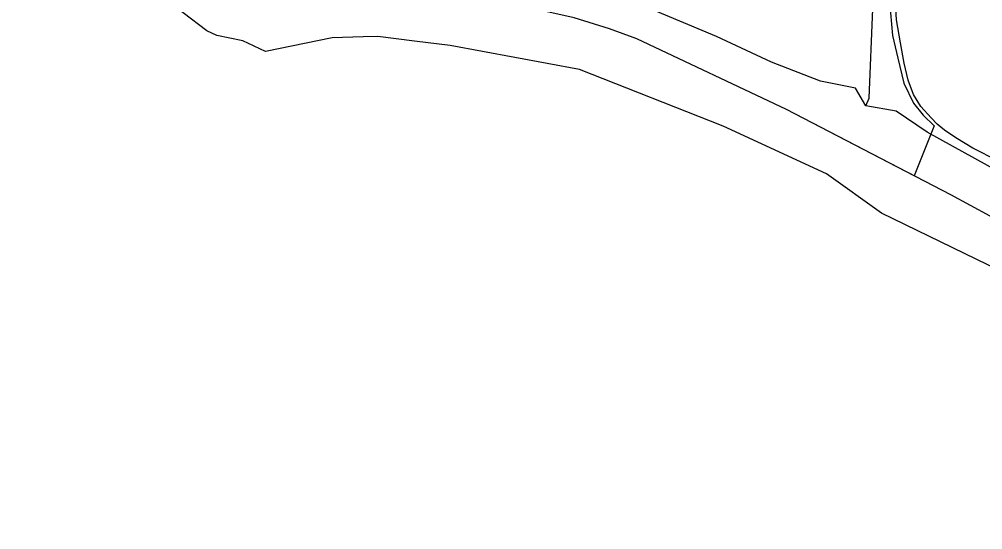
# Model space of a CAD drawing. Extents: x 1159738 to 1321356, y 736314 to 882035.
# Drawn here: x 1276893 to 1282207, y 741997 to 744811 of the extents above; entities that cross this region are included whole.
import ezdxf

# ---------------------------------------------------------------- set-up
doc = ezdxf.new("R2010")
doc.units = 0
for name, color, linetype in [('Exist Boundary Political City Limit New', 7, 'Continuous'), ('Exist Boundary Political CountyLine', 7, 'Continuous'), ('Exist Hydrographic Lake Shore', 7, 'Continuous'), ('Exist Hydrographic Misc Water Feature', 7, 'Continuous'), ('Exist Railroad Mainline', 7, 'Continuous'), ('Map Preparation Boundary City Limit Buffer Line', 7, 'Continuous')]:
    doc.layers.add(name, color=color, linetype=linetype)

msp = doc.modelspace()

# ---------------------------------------------------------------- linework, layer by layer
at = {"layer": 'Exist Boundary Political City Limit New'}
for points in [[(1281829.1, 743948.5), (1281124.2, 744314.1), (1280299.6, 744702.9), (1280148.6, 744757.9), (1279953.8, 744819.9), (1279748.6, 744866), (1279517.3, 744906.7), (1279060.6, 744950.4), (1278640.4, 744984.3), (1278566.8, 745001.8), (1277807.9, 745277.2), (1277692.3, 745301.5), (1277562.5, 745310.1), (1277432.4, 745308.7)], [(1281693, 744910), (1281709.9, 744721.1), (1281738.3, 744595.9), (1281771.5, 744458.3), (1281824.8, 744348), (1281878.1, 744281.6), (1281938.6, 744223.4), (1281829.1, 743948.5)]]:
    msp.add_lwpolyline(points, dxfattribs=at)
at = {"layer": 'Exist Boundary Political CountyLine'}
msp.add_lwpolyline([(1283440.6, 743079), (1282031.2, 743843.7), (1281124.2, 744314.1), (1280299.6, 744702.9), (1280148.6, 744757.9), (1279953.8, 744819.9), (1279748.6, 744866), (1279517.3, 744906.7), (1279060.6, 744950.4), (1278640.4, 744984.3), (1278566.8, 745001.8), (1277807.9, 745277.2), (1277692.3, 745301.5), (1277562.5, 745310.1), (1277432.4, 745308.7), (1277076.9, 745243.8), (1276892, 745203.5)], dxfattribs=at)
at = {"layer": 'Exist Hydrographic Lake Shore'}
for points in [[(1281562.9, 744334.6), (1281505.3, 744431.1), (1281313, 744469.6), (1281042.9, 744574.7), (1280738, 744715.5), (1280119.3, 744977.9), (1279814.8, 745085.1), (1279495.2, 745155.4), (1279067.7, 745230.3)], [(1278790.2, 744714.3), (1278619.9, 744708.8), (1278250.9, 744634.1), (1278126.6, 744691.8), (1277983.7, 744722.4), (1277928.4, 744747.2), (1277666.9, 744947.8)], [(1279072.2, 744691.2), (1278870, 744716.9), (1278790.2, 744714.3)], [(1287714.1, 739474.2), (1287550.7, 739606.4), (1287272.1, 739834.3), (1286906.1, 740202.8), (1286690, 740558.4), (1286651.1, 740667.5), (1285761, 741771.9), (1285589, 741903.3), (1284670, 742200.8), (1284231, 742285.1), (1283597.9, 742652.4), (1283007, 743064.7), (1282629, 743266), (1281648, 743742), (1281344.9, 743958.1), (1280775.9, 744222.3), (1279982.9, 744533.7), (1279268.9, 744666.2), (1279072.2, 744691.2)], [(1285071, 742557.2), (1284480.8, 742723.7), (1284294, 742800.7), (1284140.2, 742949.1), (1283795.1, 743135.1), (1283372.1, 743377), (1281900.8, 744189.2), (1281730.5, 744304.7), (1281562.9, 744334.6)]]:
    msp.add_lwpolyline(points, dxfattribs=at)
at = {"layer": 'Exist Hydrographic Misc Water Feature'}
msp.add_lwpolyline([(1281562.9, 744334.6), (1281579.9, 744376.8), (1281600.9, 744868.8), (1281635.9, 744960), (1281762.9, 745029.7), (1281839.4, 745218.4), (1281847.9, 745779.7), (1281801.9, 745948), (1281632.9, 746194.3), (1281618.9, 746293.1), (1281468.2, 746444.5), (1281301.8, 746675.1), (1281068.9, 746973.8), (1280393.9, 747683.2), (1280370.8, 747775.6), (1280409.9, 747981.6), (1280548.9, 748205.3), (1280542.9, 748330.2), (1280254.9, 748821.8), (1280272.8, 749218.6)], dxfattribs=at)
at = {"layer": 'Exist Railroad Mainline'}
msp.add_lwpolyline([(1282290.6, 744030.1), (1282152.2, 744101.1), (1282059.1, 744157), (1281995.9, 744200.6), (1281955.5, 744233.7), (1281922.4, 744266.9), (1281865.4, 744330.1), (1281826.1, 744396.4), (1281796.3, 744475.8), (1281774.5, 744569.1), (1281753.8, 744681), (1281732.2, 744809), (1281726, 744902.3)], dxfattribs=at)
at = {"layer": 'Map Preparation Boundary City Limit Buffer Line'}
for points in [[(1281829.1, 743948.5), (1281124.2, 744314.1), (1280299.6, 744702.9), (1280148.6, 744757.9), (1279953.8, 744819.9), (1279748.6, 744866), (1279517.3, 744906.7), (1279060.6, 744950.4), (1278640.4, 744984.3), (1278566.8, 745001.8), (1277807.9, 745277.2), (1277692.3, 745301.5), (1277562.5, 745310.1), (1277432.4, 745308.7)], [(1281693, 744910), (1281709.9, 744721.1), (1281738.3, 744595.9), (1281771.5, 744458.3), (1281824.8, 744348), (1281878.1, 744281.6), (1281938.6, 744223.4), (1281829.1, 743948.5)]]:
    msp.add_lwpolyline(points, dxfattribs=at)

doc.saveas('drawing.dxf')
